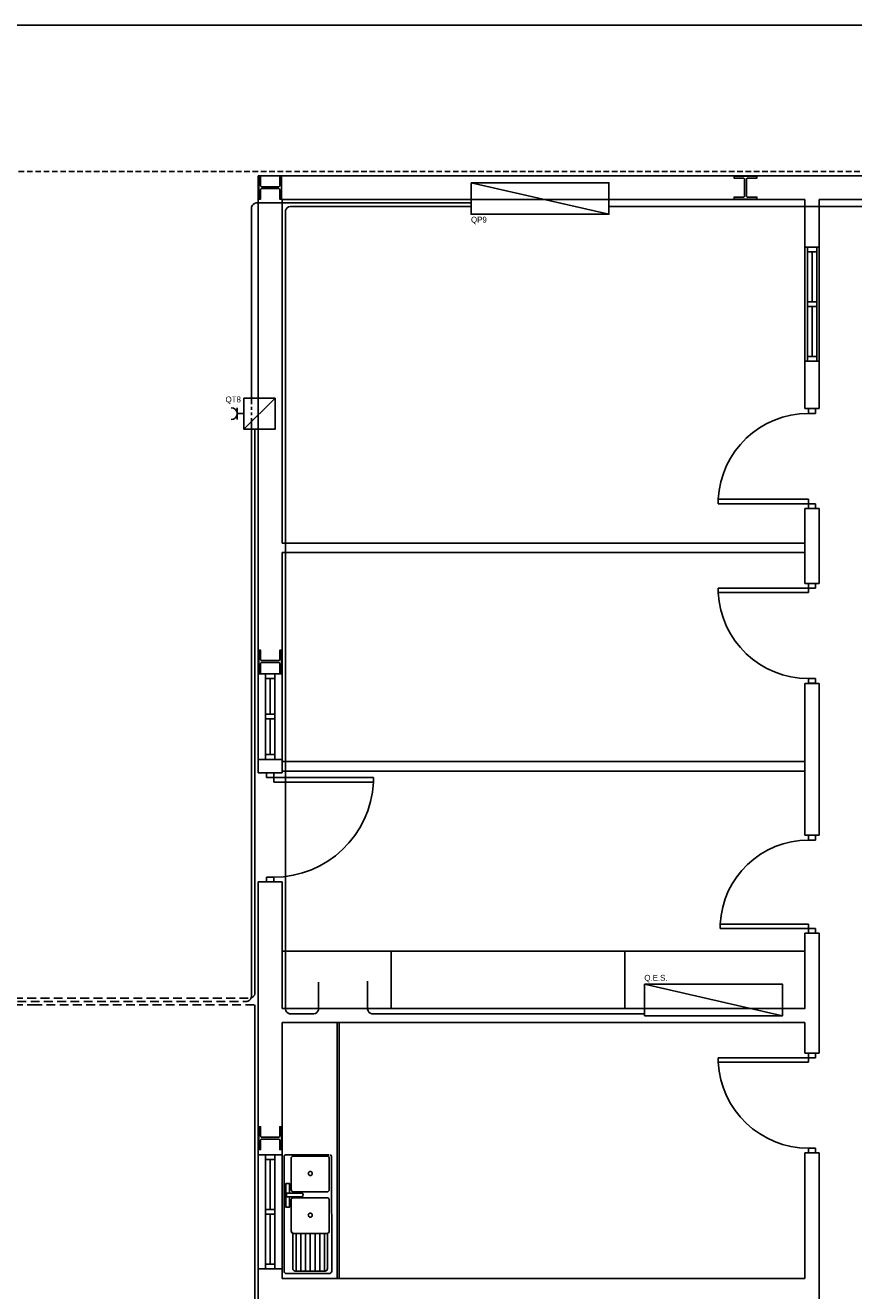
# Model space of a CAD drawing. Header units: millimetres. Extents: x -559 to 10735, y -2326 to 222.
# Tile 453 of 656: x 2274 to 2321, y -798 to -726. Entities that reach past the tile are written whole.
import ezdxf

# ---------------------------------------------------------------- set-up
doc = ezdxf.new("R2010")
doc.units = ezdxf.units.MM
doc.header["$LTSCALE"] = 4
for name, pattern in [('ACANSTGB', [0.354331, 0.15748, -0.03937, 0.03937, -0.03937, 0.03937, -0.03937]), ('ACANSTGL', [0.11811, 0.07874, -0.03937]), ('HIDDEN2', [0.1875, 0.125, -0.0625])]:
    doc.linetypes.add(name, pattern=pattern)
for name, color, linetype in [('Alimentaçao dos Q.E. e Cargas', 2, 'Continuous'), ('Extremos da Area Total', 253, 'Continuous'), ('Modificaçoes da Planta Baixa', 255, 'Continuous'), ('Planta Baixa', 251, 'Continuous')]:
    doc.layers.add(name, color=color, linetype=linetype)

# ---------------------------------------------------------------- blocks, each defined once
blk = doc.blocks.new('A1063DH-flat-1-flat-1')
at = {"color": 9}
blk.add_line((0.455, -0.581), (0.457, -0.573), dxfattribs=at)
for points in [[(0.476, 0.625), (0.016, 0.623, 0.553012), (0.001, 0.599, 0.624336)], [(0.001, 0.599), (0.001, -0.599, 0.285257), (0.016, -0.623, 0.233769)], [(0.451, 0.61), (0.095, 0.61, 0.467329), (0.076, 0.587, 0.836247)], [(0.076, 0.587), (0.076, 0.26, 0.40231), (0.101, 0.234, 0.020408)], [(0.476, 0.26), (0.474, 0.592, 0.499438), (0.451, 0.61, 6.940275)], [(0.501, -0.599), (0.499, 0.607, 0.373967), (0.486, 0.623, -14.45072)], [(0.182, 0.183), (0.026, 0.183), (0.026, 0.221), (0.182, 0.221, -0.817655), (0.189, 0.184, 4.933965)], [(0.451, 0.172), (0.095, 0.172, 0.467329), (0.076, 0.149, 0.836247)], [(0.076, 0.149), (0.076, -0.177, 0.40231), (0.101, -0.203, 0.020408)], [(0.101, 0.234), (0.451, 0.234, 0.426218), (0.476, 0.26, -1.041667)], [(0.476, -0.177), (0.474, 0.154, 0.499438), (0.451, 0.172, 6.940275)], [(0.093, -0.202), (0.093, -0.573, 0.285257), (0.108, -0.597, 0.233769)], [(0.101, -0.203), (0.451, -0.203, 0.426218), (0.476, -0.177, -1.041667)], [(0.118, -0.599), (0.432, -0.599, 0.331496), (0.455, -0.581, -0.744843)]]:
    blk.add_lwpolyline(points, format="xyb", dxfattribs=at)
for points in [[(0.057, 0.183), (0.057, 0.073), (0.02, 0.073), (0.02, 0.323), (0.057, 0.323), (0.057, 0.221)], [(0.126, -0.203), (0.126, -0.599)], [(0.176, -0.203), (0.176, -0.599)], [(0.226, -0.203), (0.226, -0.599)], [(0.276, -0.203), (0.276, -0.599)], [(0.326, -0.203), (0.326, -0.599)], [(0.376, -0.203), (0.376, -0.599)], [(0.426, -0.203), (0.426, -0.599)], [(0.457, -0.573), (0.457, -0.203)], [(0.016, -0.623), (0.026, -0.625)], [(0.026, -0.625), (0.472, -0.625)], [(0.108, -0.597), (0.118, -0.599)]]:
    blk.add_lwpolyline(points, dxfattribs=at)
for centre in [(0.276, 0.428), (0.276, -0.011)]:
    blk.add_circle(centre, 0.0214, dxfattribs=at)
blk.add_arc((0.47, -0.594), 0.0315, 274.095, 350.2366, dxfattribs=at)
blk = doc.blocks.new('A1170DK-flat-1-flat-1')
at = {"color": 9}
for p, q in [((0.6, 2.69), (0, 2.69)), ((0, 2.69), (0, 0)), ((0.58, 0), (0.58, 2.69)), ((0.6, 0), (0.6, 2.69)), ((0, 0), (0.6, 0))]:
    blk.add_line(p, q, dxfattribs=at)
blk = doc.blocks.new('AUW01D3S-flat-13-flat-1')
at = {"color": 9}
for p, q in [((-0.125, 0), (-0.125, 1.2)), ((0.125, 0), (0.125, 1.2))]:
    blk.add_line(p, q, dxfattribs=at)
blk = doc.blocks.new('AUD18D1S-flat-31-flat-1')
at = {"color": 9}
for p, q in [((-0.125, 1.2), (0.125, 1.2)), ((0.125, 0), (-0.125, 0))]:
    blk.add_line(p, q, dxfattribs=at)
blk = doc.blocks.new('AUD19D1S-flat-31-flat-1')
at = {"color": 9}
for p, q in [((0, 1.2), (0, 1.2)), ((0, 0), (0, 0))]:
    blk.add_line(p, q, dxfattribs=at)
blk = doc.blocks.new('AUD37D1S-flat-83-flat-1')
at = {"color": 9}
for p, q in [((-0.05, 0.05), (-0.05, 0)), ((0.05, 0.05), (-0.05, 0.05)), ((-0.05, 0), (0.05, 0)), ((0.05, 0), (0.05, 0.05))]:
    blk.add_line(p, q, dxfattribs=at)
at = {"color": 9, "oblique": 36.8699, "width": 1.25, "flags": 3}
for p in [(-0.05, 0.05), (0, 0.05), (0.05, 0.05)]:
    blk.add_attdef('JAMBPT', p, '', height=0.00632, rotation=153.4349, dxfattribs=at)
at = {"color": 9, "width": 0.5, "flags": 3}
for p in [(-0.05, 0.05), (0, 0.05)]:
    blk.add_attdef('JAMBPT', p, '', height=0.01, rotation=90, dxfattribs=at)
blk = doc.blocks.new('AUD37D1S-flat-82-flat-1')
at = {"color": 9}
for p, q in [((-0.05, 0), (0.05, 0)), ((-0.05, -0.05), (-0.05, 0)), ((0.05, 0), (0.05, -0.05)), ((0.05, -0.05), (-0.05, -0.05))]:
    blk.add_line(p, q, dxfattribs=at)
at = {"color": 9, "text_generation_flag": 4, "flags": 3}
for p, height, rotation, width in [((-0.05, -0.05), 0.00632, 206.5651, 1.25), ((-0.05, -0.05), 0.01, 270, 0.5), ((0, -0.05), 0.00632, 206.5651, 1.25), ((0, -0.05), 0.01, 270, 0.5), ((0.05, -0.05), 0.00632, 206.5651, 1.25)]:
    blk.add_attdef('JAMBPT', p, '', height=height, rotation=rotation, dxfattribs=dict(at, width=width))
blk = doc.blocks.new('AUD40D1S-flat-26-flat-1')
at = {"color": 9}
for p, q in [((-0.05, 0.6), (-0.05, -0.6)), ((0.05, 0.6), (-0.05, 0.6)), ((0.05, -0.6), (0.05, 0.6)), ((-0.05, -0.6), (0.05, -0.6))]:
    blk.add_line(p, q, dxfattribs=at)
blk = doc.blocks.new('AUD40D1S-flat-25-flat-1')
at = {"color": 9}
for p, q in [((-0.05, 0.6), (-0.05, -0.6)), ((0.05, 0.6), (-0.05, 0.6)), ((0.05, -0.6), (0.05, 0.6)), ((-0.05, -0.6), (0.05, -0.6))]:
    blk.add_line(p, q, dxfattribs=at)
blk = doc.blocks.new('AUD37D1S-flat-81-flat-1')
at = {"color": 9}
for p, q in [((-0.05, 0.05), (-0.05, 0)), ((0.05, 0.05), (-0.05, 0.05)), ((-0.05, 0), (0.05, 0)), ((0.05, 0), (0.05, 0.05))]:
    blk.add_line(p, q, dxfattribs=at)
at = {"color": 9, "oblique": 36.8699, "width": 1.25, "flags": 3}
for p in [(-0.05, 0.05), (0, 0.05), (0.05, 0.05)]:
    blk.add_attdef('JAMBPT', p, '', height=0.00632, rotation=153.4349, dxfattribs=at)
at = {"color": 9, "width": 0.5, "flags": 3}
for p in [(-0.05, 0.05), (0, 0.05)]:
    blk.add_attdef('JAMBPT', p, '', height=0.01, rotation=90, dxfattribs=at)
blk = doc.blocks.new('AUW01D1S-flat-32-flat-1')
at = {"color": 9}
blk.add_line((0, -0.2625), (0, 0.2625), dxfattribs=at)
blk = doc.blocks.new('AUW01D1S-flat-31-flat-1')
at = {"color": 9}
blk.add_line((0, -0.2625), (0, 0.2625), dxfattribs=at)
blk = doc.blocks.new('AUD18D1S-flat-30-flat-1')
at = {"color": 9}
for p, q in [((-0.125, 0), (0.125, 0)), ((0.125, -1.15), (-0.125, -1.15))]:
    blk.add_line(p, q, dxfattribs=at)
blk = doc.blocks.new('AUD19D1S-flat-30-flat-1')
at = {"color": 9}
for p, q in [((0, 0), (0, 0)), ((0, -1.15), (0, -1.15))]:
    blk.add_line(p, q, dxfattribs=at)
blk = doc.blocks.new('AUD37D1S-flat-80-flat-1')
at = {"color": 9}
for p, q in [((0.0375, 0), (-0.0375, 0)), ((-0.0375, 0), (-0.0375, -0.05)), ((0.0375, -0.05), (0.0375, 0)), ((-0.0375, -0.05), (0.0375, -0.05))]:
    blk.add_line(p, q, dxfattribs=at)
at = {"color": 9, "oblique": 22.61986, "width": 1.083333, "flags": 3}
for p in [(-0.0375, -0.05), (0, -0.05), (0.0375, -0.05)]:
    blk.add_attdef('JAMBPT', p, '', height=0.00588, rotation=326.30993, dxfattribs=at)
at = {"color": 9, "width": 0.666667, "flags": 3}
for p in [(0, -0.05), (0.0375, -0.05)]:
    blk.add_attdef('JAMBPT', p, '', height=0.0075, rotation=270, dxfattribs=at)
blk = doc.blocks.new('AUD37D1S-flat-79-flat-1')
at = {"color": 9}
for p, q in [((-0.0375, 0.05), (0.0375, 0.05)), ((-0.0375, 0), (-0.0375, 0.05)), ((0.0375, 0), (-0.0375, 0)), ((0.0375, 0.05), (0.0375, 0))]:
    blk.add_line(p, q, dxfattribs=at)
at = {"color": 9, "text_generation_flag": 4, "flags": 3}
for p, height, rotation, width in [((-0.0375, 0.05), 0.00588, 33.69007, 1.083333), ((0, 0.05), 0.0075, 90, 0.666667), ((0, 0.05), 0.00588, 33.69007, 1.083333), ((0.0375, 0.05), 0.0075, 90, 0.666667), ((0.0375, 0.05), 0.00588, 33.69007, 1.083333)]:
    blk.add_attdef('JAMBPT', p, '', height=height, rotation=rotation, dxfattribs=dict(at, width=width))
blk = doc.blocks.new('AUD41D1S-flat-18-flat-1')
at = {"color": 9}
for p, q in [((0.0375, 0.575), (-0.0375, 0.575)), ((-0.0375, -0.575), (0.0375, -0.575))]:
    blk.add_line(p, q, dxfattribs=at)
blk = doc.blocks.new('AUD29D1S-flat-18-flat-1')
at = {"color": 9}
for p, q in [((0, 0.525), (0, 0.474)), ((0, 0.525), (1.05, 0.525)), ((0, 0.474), (1.05, 0.474)), ((1.05, 0.525), (1.05, 0.474))]:
    blk.add_line(p, q, dxfattribs=at)
blk.add_ellipse((0, 0.525), major_axis=(-0.742, 0.742), ratio=1, start_param=2.356194, end_param=3.878361, dxfattribs=at)
blk = doc.blocks.new('AUW01D3S-flat-12-flat-1')
at = {"color": 9}
for p, q in [((-0.125, 0), (-0.125, -0.9)), ((0.125, 0), (0.125, -0.9))]:
    blk.add_line(p, q, dxfattribs=at)
blk = doc.blocks.new('AUD18D1S-flat-29-flat-1')
at = {"color": 9}
for p, q in [((-0.125, 0), (0.125, 0)), ((0.125, -0.9), (-0.125, -0.9))]:
    blk.add_line(p, q, dxfattribs=at)
blk = doc.blocks.new('AUD19D1S-flat-29-flat-1')
at = {"color": 9}
for p, q in [((0, 0), (0, 0)), ((0, -0.9), (0, -0.9))]:
    blk.add_line(p, q, dxfattribs=at)
blk = doc.blocks.new('AUD37D1S-flat-78-flat-1')
at = {"color": 9}
for p, q in [((0.05, 0), (-0.05, 0)), ((-0.05, 0), (-0.05, -0.05)), ((0.05, -0.05), (0.05, 0)), ((-0.05, -0.05), (0.05, -0.05))]:
    blk.add_line(p, q, dxfattribs=at)
at = {"color": 9, "oblique": 36.8699, "width": 1.25, "flags": 3}
for p in [(-0.05, -0.05), (0, -0.05), (0.05, -0.05)]:
    blk.add_attdef('JAMBPT', p, '', height=0.00632, rotation=333.4349, dxfattribs=at)
at = {"color": 9, "width": 0.5, "flags": 3}
for p in [(0, -0.05), (0.05, -0.05)]:
    blk.add_attdef('JAMBPT', p, '', height=0.01, rotation=270, dxfattribs=at)
blk = doc.blocks.new('AUD37D1S-flat-77-flat-1')
at = {"color": 9}
for p, q in [((-0.05, 0.05), (0.05, 0.05)), ((-0.05, 0), (-0.05, 0.05)), ((0.05, 0), (-0.05, 0)), ((0.05, 0.05), (0.05, 0))]:
    blk.add_line(p, q, dxfattribs=at)
at = {"color": 9, "text_generation_flag": 4, "flags": 3}
for p, height, rotation, width in [((-0.05, 0.05), 0.00632, 26.5651, 1.25), ((0, 0.05), 0.01, 90, 0.5), ((0, 0.05), 0.00632, 26.5651, 1.25), ((0.05, 0.05), 0.01, 90, 0.5), ((0.05, 0.05), 0.00632, 26.5651, 1.25)]:
    blk.add_attdef('JAMBPT', p, '', height=height, rotation=rotation, dxfattribs=dict(at, width=width))
blk = doc.blocks.new('AUD40D1S-flat-24-flat-1')
at = {"color": 9}
for p, q in [((0.05, 0.45), (-0.05, 0.45)), ((-0.05, 0.45), (-0.05, -0.45)), ((0.05, -0.45), (0.05, 0.45)), ((-0.05, -0.45), (0.05, -0.45))]:
    blk.add_line(p, q, dxfattribs=at)
blk = doc.blocks.new('AUD40D1S-flat-23-flat-1')
at = {"color": 9}
for p, q in [((0.05, 0.45), (-0.05, 0.45)), ((-0.05, 0.45), (-0.05, -0.45)), ((0.05, -0.45), (0.05, 0.45)), ((-0.05, -0.45), (0.05, -0.45))]:
    blk.add_line(p, q, dxfattribs=at)
blk = doc.blocks.new('AUD37D1S-flat-76-flat-1')
at = {"color": 9}
for p, q in [((0.05, 0), (-0.05, 0)), ((-0.05, 0), (-0.05, -0.05)), ((0.05, -0.05), (0.05, 0)), ((-0.05, -0.05), (0.05, -0.05))]:
    blk.add_line(p, q, dxfattribs=at)
at = {"color": 9, "oblique": 36.8699, "width": 1.25, "flags": 3}
for p in [(-0.05, -0.05), (0, -0.05), (0.05, -0.05)]:
    blk.add_attdef('JAMBPT', p, '', height=0.00632, rotation=333.4349, dxfattribs=at)
at = {"color": 9, "width": 0.5, "flags": 3}
for p in [(0, -0.05), (0.05, -0.05)]:
    blk.add_attdef('JAMBPT', p, '', height=0.01, rotation=270, dxfattribs=at)
blk = doc.blocks.new('AUW01D1S-flat-30-flat-1')
at = {"color": 9}
blk.add_line((0, 0.1875), (0, -0.1875), dxfattribs=at)
blk = doc.blocks.new('AUW01D1S-flat-29-flat-1')
at = {"color": 9}
blk.add_line((0, 0.1875), (0, -0.1875), dxfattribs=at)
blk = doc.blocks.new('AUD18D1S-flat-28-flat-1')
at = {"color": 9}
for p, q in [((-0.075, 1.03), (0.075, 1.03)), ((0.075, 0), (-0.075, 0))]:
    blk.add_line(p, q, dxfattribs=at)
blk = doc.blocks.new('AUD19D1S-flat-28-flat-1')
at = {"color": 9}
for p, q in [((0, 1.03), (0, 1.03)), ((0, 0), (0, 0))]:
    blk.add_line(p, q, dxfattribs=at)
blk = doc.blocks.new('AUD37D1S-flat-75-flat-1')
at = {"color": 9}
for p, q in [((-0.0375, 0.05), (-0.0375, 0)), ((0.0375, 0.05), (-0.0375, 0.05)), ((-0.0375, 0), (0.0375, 0)), ((0.0375, 0), (0.0375, 0.05))]:
    blk.add_line(p, q, dxfattribs=at)
at = {"color": 9, "oblique": 22.61986, "width": 1.083333, "flags": 3}
for p in [(-0.0375, 0.05), (0, 0.05), (0.0375, 0.05)]:
    blk.add_attdef('JAMBPT', p, '', height=0.00588, rotation=146.30993, dxfattribs=at)
at = {"color": 9, "width": 0.666667, "flags": 3}
for p in [(-0.0375, 0.05), (0, 0.05)]:
    blk.add_attdef('JAMBPT', p, '', height=0.0075, rotation=90, dxfattribs=at)
blk = doc.blocks.new('AUD37D1S-flat-74-flat-1')
at = {"color": 9}
for p, q in [((-0.0375, 0), (0.0375, 0)), ((-0.0375, -0.05), (-0.0375, 0)), ((0.0375, 0), (0.0375, -0.05)), ((0.0375, -0.05), (-0.0375, -0.05))]:
    blk.add_line(p, q, dxfattribs=at)
at = {"color": 9, "text_generation_flag": 4, "flags": 3}
for p, height, rotation, width in [((-0.0375, -0.05), 0.00588, 213.69007, 1.083333), ((-0.0375, -0.05), 0.0075, 270, 0.666667), ((0, -0.05), 0.00588, 213.69007, 1.083333), ((0, -0.05), 0.0075, 270, 0.666667), ((0.0375, -0.05), 0.00588, 213.69007, 1.083333)]:
    blk.add_attdef('JAMBPT', p, '', height=height, rotation=rotation, dxfattribs=dict(at, width=width))
blk = doc.blocks.new('AUD41D1S-flat-17-flat-1')
at = {"color": 9}
for p, q in [((0.0375, 0.515), (-0.0375, 0.515)), ((-0.0375, -0.515), (0.0375, -0.515))]:
    blk.add_line(p, q, dxfattribs=at)
blk = doc.blocks.new('AUD29D1S-flat-17-flat-1')
at = {"color": 9}
for p, q in [((-0.93, -0.465), (-0.93, -0.42)), ((0, -0.42), (-0.93, -0.42)), ((0, -0.465), (-0.93, -0.465)), ((0, -0.465), (0, -0.42))]:
    blk.add_line(p, q, dxfattribs=at)
blk.add_ellipse((0, -0.465), major_axis=(-0.658, 0.658), ratio=1, start_param=-0.785398, end_param=0.736768, dxfattribs=at)
blk = doc.blocks.new('AUD18D1S-flat-27-flat-1')
at = {"color": 9}
for p, q in [((-0.075, 1.05), (0.075, 1.05)), ((0.075, 0), (-0.075, 0))]:
    blk.add_line(p, q, dxfattribs=at)
blk = doc.blocks.new('AUD19D1S-flat-27-flat-1')
at = {"color": 9}
for p, q in [((0, 1.05), (0, 1.05)), ((0, 0), (0, 0))]:
    blk.add_line(p, q, dxfattribs=at)
blk = doc.blocks.new('AUD37D1S-flat-73-flat-1')
at = {"color": 9}
for p, q in [((-0.0375, 0.05), (-0.0375, 0)), ((0.0375, 0.05), (-0.0375, 0.05)), ((-0.0375, 0), (0.0375, 0)), ((0.0375, 0), (0.0375, 0.05))]:
    blk.add_line(p, q, dxfattribs=at)
at = {"color": 9, "oblique": 22.61986, "width": 1.083333, "flags": 3}
for p in [(-0.0375, 0.05), (0, 0.05), (0.0375, 0.05)]:
    blk.add_attdef('JAMBPT', p, '', height=0.00588, rotation=146.30993, dxfattribs=at)
at = {"color": 9, "width": 0.666667, "flags": 3}
for p in [(-0.0375, 0.05), (0, 0.05)]:
    blk.add_attdef('JAMBPT', p, '', height=0.0075, rotation=90, dxfattribs=at)
blk = doc.blocks.new('AUD37D1S-flat-72-flat-1')
at = {"color": 9}
for p, q in [((-0.0375, 0), (0.0375, 0)), ((-0.0375, -0.05), (-0.0375, 0)), ((0.0375, 0), (0.0375, -0.05)), ((0.0375, -0.05), (-0.0375, -0.05))]:
    blk.add_line(p, q, dxfattribs=at)
at = {"color": 9, "text_generation_flag": 4, "flags": 3}
for p, height, rotation, width in [((-0.0375, -0.05), 0.00588, 213.69007, 1.083333), ((-0.0375, -0.05), 0.0075, 270, 0.666667), ((0, -0.05), 0.00588, 213.69007, 1.083333), ((0, -0.05), 0.0075, 270, 0.666667), ((0.0375, -0.05), 0.00588, 213.69007, 1.083333)]:
    blk.add_attdef('JAMBPT', p, '', height=height, rotation=rotation, dxfattribs=dict(at, width=width))
blk = doc.blocks.new('AUD41D1S-flat-16-flat-1')
at = {"color": 9}
for p, q in [((0.0375, 0.525), (-0.0375, 0.525)), ((-0.0375, -0.525), (0.0375, -0.525))]:
    blk.add_line(p, q, dxfattribs=at)
blk = doc.blocks.new('AUD30D1S-flat-4-flat-1')
at = {"color": 9}
for p, q in [((-0.95, 0.475), (-0.95, 0.429)), ((0, 0.475), (-0.95, 0.475)), ((0, 0.429), (-0.95, 0.429)), ((0, 0.475), (0, 0.429))]:
    blk.add_line(p, q, dxfattribs=at)
blk.add_ellipse((0, 0.475), major_axis=(0.672, 0.672), ratio=1, start_param=2.404825, end_param=3.926991, dxfattribs=at)
blk = doc.blocks.new('AUD18D1S-flat-26-flat-1')
at = {"color": 9}
for p, q in [((-0.075, 1.05), (0.075, 1.05)), ((0.075, 0), (-0.075, 0))]:
    blk.add_line(p, q, dxfattribs=at)
blk = doc.blocks.new('AUD19D1S-flat-26-flat-1')
at = {"color": 9}
for p, q in [((0, 1.05), (0, 1.05)), ((0, 0), (0, 0))]:
    blk.add_line(p, q, dxfattribs=at)
blk = doc.blocks.new('AUD37D1S-flat-71-flat-1')
at = {"color": 9}
for p, q in [((-0.0375, 0.05), (-0.0375, 0)), ((0.0375, 0.05), (-0.0375, 0.05)), ((-0.0375, 0), (0.0375, 0)), ((0.0375, 0), (0.0375, 0.05))]:
    blk.add_line(p, q, dxfattribs=at)
at = {"color": 9, "oblique": 22.61986, "width": 1.083333, "flags": 3}
for p in [(-0.0375, 0.05), (0, 0.05), (0.0375, 0.05)]:
    blk.add_attdef('JAMBPT', p, '', height=0.00588, rotation=146.30993, dxfattribs=at)
at = {"color": 9, "width": 0.666667, "flags": 3}
for p in [(-0.0375, 0.05), (0, 0.05)]:
    blk.add_attdef('JAMBPT', p, '', height=0.0075, rotation=90, dxfattribs=at)
blk = doc.blocks.new('AUD37D1S-flat-70-flat-1')
at = {"color": 9}
for p, q in [((-0.0375, 0), (0.0375, 0)), ((-0.0375, -0.05), (-0.0375, 0)), ((0.0375, 0), (0.0375, -0.05)), ((0.0375, -0.05), (-0.0375, -0.05))]:
    blk.add_line(p, q, dxfattribs=at)
at = {"color": 9, "text_generation_flag": 4, "flags": 3}
for p, height, rotation, width in [((-0.0375, -0.05), 0.00588, 213.69007, 1.083333), ((-0.0375, -0.05), 0.0075, 270, 0.666667), ((0, -0.05), 0.00588, 213.69007, 1.083333), ((0, -0.05), 0.0075, 270, 0.666667), ((0.0375, -0.05), 0.00588, 213.69007, 1.083333)]:
    blk.add_attdef('JAMBPT', p, '', height=height, rotation=rotation, dxfattribs=dict(at, width=width))
blk = doc.blocks.new('AUD41D1S-flat-15-flat-1')
at = {"color": 9}
for p, q in [((0.0375, 0.525), (-0.0375, 0.525)), ((-0.0375, -0.525), (0.0375, -0.525))]:
    blk.add_line(p, q, dxfattribs=at)
blk = doc.blocks.new('AUD29D1S-flat-16-flat-1')
at = {"color": 9}
for p, q in [((-0.95, -0.475), (-0.95, -0.429)), ((0, -0.429), (-0.95, -0.429)), ((0, -0.475), (-0.95, -0.475)), ((0, -0.475), (0, -0.429))]:
    blk.add_line(p, q, dxfattribs=at)
blk.add_ellipse((0, -0.475), major_axis=(0.672, 0.672), ratio=1, start_param=0.785398, end_param=2.307564, dxfattribs=at)
blk = doc.blocks.new('AUW01D3S-flat-11-flat-1')
at = {"color": 9}
for p, q in [((-0.075, 0), (-0.075, 1.2)), ((0.075, 0), (0.075, 1.2))]:
    blk.add_line(p, q, dxfattribs=at)
blk = doc.blocks.new('AUD18D1S-flat-25-flat-1')
at = {"color": 9}
for p, q in [((-0.075, 1.2), (0.075, 1.2)), ((0.075, 0), (-0.075, 0))]:
    blk.add_line(p, q, dxfattribs=at)
blk = doc.blocks.new('AUD19D1S-flat-25-flat-1')
at = {"color": 9}
for p, q in [((0, 1.2), (0, 1.2)), ((0, 0), (0, 0))]:
    blk.add_line(p, q, dxfattribs=at)
blk = doc.blocks.new('AUD37D1S-flat-69-flat-1')
at = {"color": 9}
for p, q in [((-0.05, 0.05), (-0.05, 0)), ((0.05, 0.05), (-0.05, 0.05)), ((-0.05, 0), (0.05, 0)), ((0.05, 0), (0.05, 0.05))]:
    blk.add_line(p, q, dxfattribs=at)
at = {"color": 9, "oblique": 36.8699, "width": 1.25, "flags": 3}
for p in [(-0.05, 0.05), (0, 0.05), (0.05, 0.05)]:
    blk.add_attdef('JAMBPT', p, '', height=0.00632, rotation=153.4349, dxfattribs=at)
at = {"color": 9, "width": 0.5, "flags": 3}
for p in [(-0.05, 0.05), (0, 0.05)]:
    blk.add_attdef('JAMBPT', p, '', height=0.01, rotation=90, dxfattribs=at)
blk = doc.blocks.new('AUD37D1S-flat-68-flat-1')
at = {"color": 9}
for p, q in [((-0.05, 0), (0.05, 0)), ((-0.05, -0.05), (-0.05, 0)), ((0.05, 0), (0.05, -0.05)), ((0.05, -0.05), (-0.05, -0.05))]:
    blk.add_line(p, q, dxfattribs=at)
at = {"color": 9, "text_generation_flag": 4, "flags": 3}
for p, height, rotation, width in [((-0.05, -0.05), 0.00632, 206.5651, 1.25), ((-0.05, -0.05), 0.01, 270, 0.5), ((0, -0.05), 0.00632, 206.5651, 1.25), ((0, -0.05), 0.01, 270, 0.5), ((0.05, -0.05), 0.00632, 206.5651, 1.25)]:
    blk.add_attdef('JAMBPT', p, '', height=height, rotation=rotation, dxfattribs=dict(at, width=width))
blk = doc.blocks.new('AUD40D1S-flat-22-flat-1')
at = {"color": 9}
for p, q in [((-0.05, 0.6), (-0.05, -0.6)), ((0.05, 0.6), (-0.05, 0.6)), ((0.05, -0.6), (0.05, 0.6)), ((-0.05, -0.6), (0.05, -0.6))]:
    blk.add_line(p, q, dxfattribs=at)
blk = doc.blocks.new('AUD40D1S-flat-21-flat-1')
at = {"color": 9}
for p, q in [((-0.05, 0.6), (-0.05, -0.6)), ((0.05, 0.6), (-0.05, 0.6)), ((0.05, -0.6), (0.05, 0.6)), ((-0.05, -0.6), (0.05, -0.6))]:
    blk.add_line(p, q, dxfattribs=at)
blk = doc.blocks.new('AUD37D1S-flat-67-flat-1')
at = {"color": 9}
for p, q in [((-0.05, 0.05), (-0.05, 0)), ((0.05, 0.05), (-0.05, 0.05)), ((-0.05, 0), (0.05, 0)), ((0.05, 0), (0.05, 0.05))]:
    blk.add_line(p, q, dxfattribs=at)
at = {"color": 9, "oblique": 36.8699, "width": 1.25, "flags": 3}
for p in [(-0.05, 0.05), (0, 0.05), (0.05, 0.05)]:
    blk.add_attdef('JAMBPT', p, '', height=0.00632, rotation=153.4349, dxfattribs=at)
at = {"color": 9, "width": 0.5, "flags": 3}
for p in [(-0.05, 0.05), (0, 0.05)]:
    blk.add_attdef('JAMBPT', p, '', height=0.01, rotation=90, dxfattribs=at)
blk = doc.blocks.new('AUW01D1S-flat-28-flat-1')
at = {"color": 9}
blk.add_line((0, -0.2625), (0, 0.2625), dxfattribs=at)
blk = doc.blocks.new('AUW01D1S-flat-27-flat-1')
at = {"color": 9}
blk.add_line((0, -0.2625), (0, 0.2625), dxfattribs=at)
blk = doc.blocks.new('AUD18D1S-flat-24-flat-1')
at = {"color": 9}
for p, q in [((-0.075, 1.05), (0.075, 1.05)), ((0.075, 0), (-0.075, 0))]:
    blk.add_line(p, q, dxfattribs=at)
blk = doc.blocks.new('AUD19D1S-flat-24-flat-1')
at = {"color": 9}
for p, q in [((0, 1.05), (0, 1.05)), ((0, 0), (0, 0))]:
    blk.add_line(p, q, dxfattribs=at)
blk = doc.blocks.new('AUD37D1S-flat-66-flat-1')
at = {"color": 9}
for p, q in [((-0.0375, 0.05), (-0.0375, 0)), ((0.0375, 0.05), (-0.0375, 0.05)), ((-0.0375, 0), (0.0375, 0)), ((0.0375, 0), (0.0375, 0.05))]:
    blk.add_line(p, q, dxfattribs=at)
at = {"color": 9, "oblique": 22.61986, "width": 1.083333, "flags": 3}
for p in [(-0.0375, 0.05), (0, 0.05), (0.0375, 0.05)]:
    blk.add_attdef('JAMBPT', p, '', height=0.00588, rotation=146.30993, dxfattribs=at)
at = {"color": 9, "width": 0.666667, "flags": 3}
for p in [(-0.0375, 0.05), (0, 0.05)]:
    blk.add_attdef('JAMBPT', p, '', height=0.0075, rotation=90, dxfattribs=at)
blk = doc.blocks.new('AUD37D1S-flat-65-flat-1')
at = {"color": 9}
for p, q in [((-0.0375, 0), (0.0375, 0)), ((-0.0375, -0.05), (-0.0375, 0)), ((0.0375, 0), (0.0375, -0.05)), ((0.0375, -0.05), (-0.0375, -0.05))]:
    blk.add_line(p, q, dxfattribs=at)
at = {"color": 9, "text_generation_flag": 4, "flags": 3}
for p, height, rotation, width in [((-0.0375, -0.05), 0.00588, 213.69007, 1.083333), ((-0.0375, -0.05), 0.0075, 270, 0.666667), ((0, -0.05), 0.00588, 213.69007, 1.083333), ((0, -0.05), 0.0075, 270, 0.666667), ((0.0375, -0.05), 0.00588, 213.69007, 1.083333)]:
    blk.add_attdef('JAMBPT', p, '', height=height, rotation=rotation, dxfattribs=dict(at, width=width))
blk = doc.blocks.new('AUD41D1S-flat-14-flat-1')
at = {"color": 9}
for p, q in [((0.0375, 0.525), (-0.0375, 0.525)), ((-0.0375, -0.525), (0.0375, -0.525))]:
    blk.add_line(p, q, dxfattribs=at)
blk = doc.blocks.new('AUD30D1S-flat-3-flat-1')
at = {"color": 9}
for p, q in [((-0.95, 0.475), (-0.95, 0.429)), ((0, 0.475), (-0.95, 0.475)), ((0, 0.429), (-0.95, 0.429)), ((0, 0.475), (0, 0.429))]:
    blk.add_line(p, q, dxfattribs=at)
blk.add_ellipse((0, 0.475), major_axis=(0.672, 0.672), ratio=1, start_param=2.404825, end_param=3.926991, dxfattribs=at)

msp = doc.modelspace()

# ---------------------------------------------------------------- linework, layer by layer
at = {"layer": 'Alimentaçao dos Q.E. e Cargas', "color": 244, "linetype": 'ACANSTGL', "true_color": 0x991b1e}
msp.add_line((2201.53, -734.745), (2521.783, -734.745), dxfattribs=at)
at = {"layer": 'Alimentaçao dos Q.E. e Cargas'}
for p, q in [((2298.922, -735.379), (2306.722, -737.163)), ((2287.844, -747.558), (2286.077, -747.558)), ((2286.077, -749.325), (2287.844, -747.558)), ((2287.844, -749.325), (2287.844, -747.558)), ((2285.698, -748.776), (2285.698, -748.107)), ((2285.698, -748.442), (2286.077, -748.442)), ((2308.734, -780.715), (2316.535, -782.498))]:
    msp.add_line(p, q, dxfattribs=at)
at = {"layer": 'Alimentaçao dos Q.E. e Cargas', "color": 20, "true_color": 0xf8280d}
for p, q in [((2286.503, -747.558), (2286.503, -736.758)), ((2288.43, -736.526), (2286.767, -736.526)), ((2288.43, -736.526), (2298.922, -736.526)), ((2288.431, -736.952), (2288.431, -782.127)), ((2298.051, -736.721), (2288.696, -736.721)), ((2298.051, -736.721), (2298.922, -736.721)), ((2356.68, -736.721), (2306.722, -736.721)), ((2286.503, -781.463), (2286.503, -749.325)), ((2286.697, -775.628), (2286.697, -749.325)), ((2286.697, -781.268), (2286.697, -775.628)), ((2290.302, -782.161), (2290.302, -780.596)), ((2293.074, -782.127), (2293.074, -780.545)), ((2286.697, -828.86), (2286.697, -781.889)), ((2288.662, -782.392), (2290.037, -782.392)), ((2293.306, -782.392), (2308.734, -782.392))]:
    msp.add_line(p, q, dxfattribs=at)
at = {"layer": 'Alimentaçao dos Q.E. e Cargas', "color": 20, "linetype": 'ACANSTGB', "true_color": 0xf8280d}
msp.add_line((2286.503, -749.325), (2286.503, -747.558), dxfattribs=at)
at = {"layer": 'Alimentaçao dos Q.E. e Cargas', "color": 20, "linetype": 'HIDDEN2', "true_color": 0xf8280d}
for p, q in [((2273.078, -781.5), (2286.432, -781.5)), ((2273.078, -781.889), (2274.163, -781.889)), ((2273.272, -781.694), (2286.238, -781.694)), ((2274.163, -781.889), (2286.697, -781.889))]:
    msp.add_line(p, q, dxfattribs=at)
at = {"layer": 'Alimentaçao dos Q.E. e Cargas'}
for points in [[(2298.922, -735.379), (2306.722, -735.379), (2306.722, -737.163), (2298.922, -737.163)], [(2308.734, -780.715), (2316.535, -780.715), (2316.535, -782.498), (2308.734, -782.498)]]:
    msp.add_lwpolyline(points, close=True, dxfattribs=at)
at = {"layer": 'Alimentaçao dos Q.E. e Cargas', "color": 20, "true_color": 0xf8280d}
for points in [[(2286.767, -736.526, 0.288518), (2286.503, -736.758, 0.933937)], [(2288.696, -736.721, 0.288518), (2288.431, -736.952, 0.933937)], [(2288.431, -782.127, 0.288518), (2288.662, -782.392, 0.933937)], [(2290.037, -782.392, 0.288518), (2290.302, -782.161, 0.933937)], [(2293.074, -782.127, 0.288518), (2293.306, -782.392, 0.933937)]]:
    msp.add_lwpolyline(points, format="xyb", dxfattribs=at)
at = {"layer": 'Alimentaçao dos Q.E. e Cargas'}
msp.add_lwpolyline([(2287.844, -747.558), (2287.844, -749.325), (2286.077, -749.325), (2286.077, -747.558)], dxfattribs=at)
at = {"layer": 'Alimentaçao dos Q.E. e Cargas', "color": 20, "linetype": 'HIDDEN2', "true_color": 0xf8280d}
for points in [[(2286.238, -781.694, 0.288518), (2286.503, -781.463, 0.933937)], [(2286.432, -781.5, 0.288518), (2286.697, -781.268, 0.933937)]]:
    msp.add_lwpolyline(points, format="xyb", dxfattribs=at)
at = {"layer": 'Alimentaçao dos Q.E. e Cargas'}
msp.add_arc((2285.363, -748.442), 0.335, 270, 90, dxfattribs=at)
at = {"layer": 'Extremos da Area Total'}
msp.add_lwpolyline([(2174.584, -743.405), (2174.584, -726.476), (2677.393, -726.476), (2677.393, -871.759), (2174.584, -871.759), (2174.584, -746.255)], dxfattribs=at)
at = {"layer": 'Modificaçoes da Planta Baixa'}
for p, q in [((2294.398, -782.083), (2294.398, -778.842)), ((2307.615, -782.083), (2307.615, -778.842))]:
    msp.add_line(p, q, dxfattribs=at)
msp.add_lwpolyline([(2288.236, -782.083), (2317.805, -782.083), (2317.805, -778.842), (2288.236, -778.842)], close=True, dxfattribs=at)
at = {"layer": 'Planta Baixa'}
for p, q in [((2318.611, -734.988), (2286.892, -734.988)), ((2286.892, -763.158), (2286.892, -734.988)), ((2318.611, -734.988), (2618.201, -734.988)), ((2317.805, -736.332), (2288.236, -736.332)), ((2288.236, -755.76), (2288.236, -736.332)), ((2317.805, -736.332), (2317.805, -739.02)), ((2318.611, -736.332), (2318.611, -739.02)), ((2318.611, -736.332), (2618.201, -736.332)), ((2317.805, -745.471), (2317.805, -748.16)), ((2318.611, -745.471), (2318.611, -748.16)), ((2317.805, -753.805), (2317.805, -758.052)), ((2318.611, -753.805), (2318.611, -758.052)), ((2317.805, -755.76), (2288.236, -755.76)), ((2317.805, -756.298), (2288.236, -756.298)), ((2288.236, -763.158), (2288.236, -756.298)), ((2317.805, -763.697), (2317.805, -772.293)), ((2318.611, -763.697), (2318.611, -772.293)), ((2286.892, -768.75), (2286.892, -767.997)), ((2288.236, -768.75), (2288.236, -767.997)), ((2317.805, -768.126), (2288.236, -768.126)), ((2317.805, -768.663), (2288.236, -768.663)), ((2286.892, -790.363), (2286.892, -774.933)), ((2288.236, -782.083), (2288.236, -774.933)), ((2317.805, -777.831), (2317.805, -782.083)), ((2318.611, -777.831), (2318.611, -784.61)), ((2317.805, -782.083), (2288.236, -782.083)), ((2293.074, -782.083), (2302.427, -782.083)), ((2317.805, -782.89), (2288.236, -782.89)), ((2288.236, -782.89), (2288.236, -790.363)), ((2317.805, -782.89), (2317.805, -784.61)), ((2317.805, -790.255), (2317.805, -797.352)), ((2318.611, -790.255), (2318.611, -798.857)), ((2286.892, -804.879), (2286.892, -796.814)), ((2288.236, -796.814), (2288.236, -797.352)), ((2317.805, -797.352), (2288.236, -797.352))]:
    msp.add_line(p, q, dxfattribs=at)
for points in [[(2288.209, -736.305), (2288.101, -736.305), (2288.101, -735.767, 0.414214), (2288.048, -735.714), (2287.08, -735.714, 0.414214), (2287.026, -735.767), (2287.026, -736.305), (2286.919, -736.305), (2286.919, -735.015), (2287.026, -735.015), (2287.026, -735.552, 0.414214), (2287.08, -735.606), (2288.048, -735.606, 0.414214), (2288.101, -735.552), (2288.101, -735.015), (2288.209, -735.015)], [(2315.09, -735.015), (2315.09, -735.122), (2314.552, -735.122, 0.414214), (2314.499, -735.176), (2314.499, -736.144, 0.414214), (2314.552, -736.197), (2315.09, -736.197), (2315.09, -736.305), (2313.8, -736.305), (2313.8, -736.197), (2314.337, -736.197, 0.414214), (2314.391, -736.144), (2314.391, -735.176, 0.414214), (2314.337, -735.122), (2313.8, -735.122), (2313.8, -735.015)], [(2286.919, -763.113), (2287.026, -763.113), (2287.026, -762.576, -0.414214), (2287.08, -762.522), (2288.048, -762.522, -0.414214), (2288.101, -762.576), (2288.101, -763.113), (2288.209, -763.113), (2288.209, -761.823), (2288.101, -761.823), (2288.101, -762.361, -0.414214), (2288.048, -762.414), (2287.08, -762.414, -0.414214), (2287.026, -762.361), (2287.026, -761.823), (2286.919, -761.823)], [(2286.919, -790.067), (2287.026, -790.067), (2287.026, -789.53, -0.414214), (2287.08, -789.476), (2288.048, -789.476, -0.414214), (2288.101, -789.53), (2288.101, -790.067), (2288.209, -790.067), (2288.209, -788.777), (2288.101, -788.777), (2288.101, -789.314, -0.414214), (2288.048, -789.368), (2287.08, -789.368, -0.414214), (2287.026, -789.314), (2287.026, -788.777), (2286.919, -788.777)]]:
    msp.add_lwpolyline(points, format="xyb", close=True, dxfattribs=at)

# ---------------------------------------------------------------- block references
at = {"layer": 'Planta Baixa', "xscale": 5.376215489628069, "yscale": 5.376215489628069, "zscale": 5.376215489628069}
for name, p in [('AUW01D3S-flat-11-flat-1', (2318.208, -745.471)), ('AUD18D1S-flat-25-flat-1', (2318.208, -745.471)), ('AUD37D1S-flat-68-flat-1', (2318.208, -739.02)), ('AUD40D1S-flat-22-flat-1', (2318.208, -742.246)), ('AUD40D1S-flat-21-flat-1', (2318.208, -742.246)), ('AUD19D1S-flat-25-flat-1', (2318.208, -745.471)), ('AUW01D1S-flat-27-flat-1', (2318.208, -740.7)), ('AUD37D1S-flat-67-flat-1', (2318.208, -742.38)), ('AUW01D1S-flat-28-flat-1', (2318.208, -743.791)), ('AUD37D1S-flat-69-flat-1', (2318.208, -745.471)), ('AUD29D1S-flat-16-flat-1', (2318.007, -750.982)), ('AUD18D1S-flat-26-flat-1', (2318.208, -753.805)), ('AUD37D1S-flat-70-flat-1', (2318.208, -748.16)), ('AUD41D1S-flat-15-flat-1', (2318.208, -750.982)), ('AUD19D1S-flat-26-flat-1', (2318.208, -753.805)), ('AUD37D1S-flat-71-flat-1', (2318.208, -753.805)), ('AUD30D1S-flat-4-flat-1', (2318.007, -760.874)), ('AUD18D1S-flat-27-flat-1', (2318.208, -763.697)), ('AUD37D1S-flat-72-flat-1', (2318.208, -758.052)), ('AUD41D1S-flat-16-flat-1', (2318.208, -760.874)), ('AUD19D1S-flat-27-flat-1', (2318.208, -763.697)), ('AUW01D3S-flat-12-flat-1', (2287.564, -763.158)), ('AUD18D1S-flat-29-flat-1', (2287.564, -763.158)), ('AUD37D1S-flat-78-flat-1', (2287.564, -763.158)), ('AUD40D1S-flat-24-flat-1', (2287.564, -765.577)), ('AUD40D1S-flat-23-flat-1', (2287.564, -765.577)), ('AUD19D1S-flat-29-flat-1', (2287.564, -763.158)), ('AUW01D1S-flat-30-flat-1', (2287.564, -764.435)), ('AUD37D1S-flat-73-flat-1', (2318.208, -763.697)), ('AUD37D1S-flat-76-flat-1', (2287.564, -765.443)), ('AUW01D1S-flat-29-flat-1', (2287.564, -766.72)), ('AUD37D1S-flat-77-flat-1', (2287.564, -767.997)), ('AUD18D1S-flat-30-flat-1', (2287.564, -768.75)), ('AUD37D1S-flat-80-flat-1', (2287.564, -768.75)), ('AUD41D1S-flat-18-flat-1', (2287.564, -771.842)), ('AUD19D1S-flat-30-flat-1', (2287.564, -768.75)), ('AUD29D1S-flat-18-flat-1', (2287.765, -771.842)), ('AUD29D1S-flat-17-flat-1', (2318.007, -775.062)), ('AUD18D1S-flat-28-flat-1', (2318.208, -777.831)), ('AUD37D1S-flat-74-flat-1', (2318.208, -772.293)), ('AUD41D1S-flat-17-flat-1', (2318.208, -775.062)), ('AUD19D1S-flat-28-flat-1', (2318.208, -777.831)), ('AUD37D1S-flat-79-flat-1', (2287.564, -774.933)), ('AUD37D1S-flat-75-flat-1', (2318.208, -777.831)), ('A1170DK-flat-1-flat-1', (2288.236, -797.352)), ('AUD30D1S-flat-3-flat-1', (2318.007, -787.433)), ('AUD18D1S-flat-24-flat-1', (2318.208, -790.255)), ('AUD37D1S-flat-65-flat-1', (2318.208, -784.61)), ('AUD41D1S-flat-14-flat-1', (2318.208, -787.433)), ('AUD19D1S-flat-24-flat-1', (2318.208, -790.255)), ('AUD37D1S-flat-66-flat-1', (2318.208, -790.255)), ('AUW01D3S-flat-13-flat-1', (2287.564, -796.814)), ('AUD18D1S-flat-31-flat-1', (2287.564, -796.814)), ('AUD37D1S-flat-82-flat-1', (2287.564, -790.363)), ('AUD40D1S-flat-26-flat-1', (2287.564, -793.589)), ('AUD40D1S-flat-25-flat-1', (2287.564, -793.589)), ('AUD19D1S-flat-31-flat-1', (2287.564, -796.814)), ('AUW01D1S-flat-31-flat-1', (2287.564, -792.043)), ('A1063DH-flat-1-flat-1', (2288.349, -793.722)), ('AUD37D1S-flat-81-flat-1', (2287.564, -793.723)), ('AUW01D1S-flat-32-flat-1', (2287.564, -795.134)), ('AUD37D1S-flat-83-flat-1', (2287.564, -796.814))]:
    msp.add_blockref(name, p, dxfattribs=at)

# ---------------------------------------------------------------- texts
at = {"layer": 'Alimentaçao dos Q.E. e Cargas', "char_height": 0.3342, "attachment_point": 1}
for s, insert in [('QP9', (2298.92, -737.303)), ('QT8', (2285.04, -747.473)), ('Q.E.S.', (2308.721, -780.187))]:
    msp.add_mtext_dynamic_manual_height_columns(s, width=0.88191, gutter_width=1.671, heights=[0], dxfattribs=dict(at, insert=insert))

doc.saveas('drawing.dxf')
